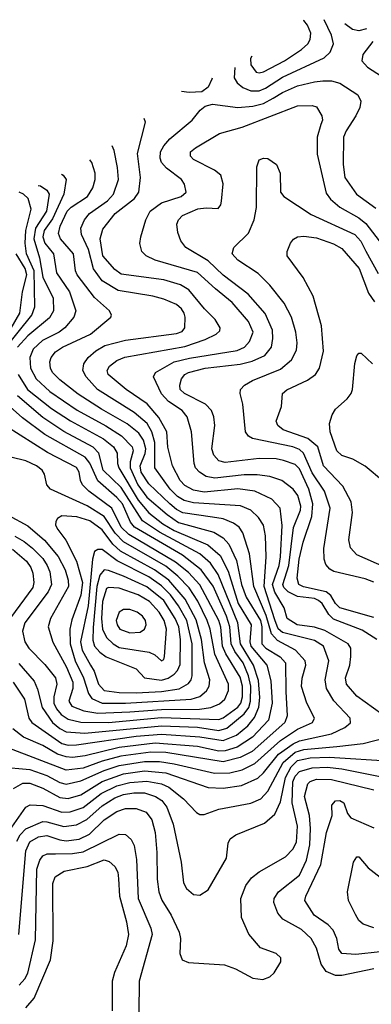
# Model space of a CAD drawing. Extents: x 997028 to 1115134, y 536408 to 618974.
# Tile 355 of 473: x 1040927 to 1042583, y 610705 to 615349. Entities that reach past the tile are written whole.
import ezdxf

# ---------------------------------------------------------------- set-up
doc = ezdxf.new("R2010")
doc.units = 0

msp = doc.modelspace()

# ---------------------------------------------------------------- linework, layer by layer
at = {"layer": '0CON10XD'}
for points in [[(1041939.9, 615122.9), (1041937.7, 615075), (1041951.2, 615051.2), (1041978.1, 615028.1), (1042015, 615013.6), (1042055, 615013.1), (1042085, 615025.5), (1042165, 615077.7), (1042361, 615169), (1042389.5, 615195), (1042404.6, 615235), (1042396.2, 615275), (1042361.7, 615348.6)], [(1042020.6, 615177.2), (1042013.8, 615165), (1042016.1, 615135), (1042041.5, 615101.5), (1042055, 615097.6), (1042075, 615102.1), (1042173.8, 615155), (1042255, 615207.4), (1042284.1, 615235), (1042295.3, 615255), (1042298.1, 615285), (1042282.5, 615322.5), (1042265, 615345.3), (1042263.4, 615346.1)], [(1042560, 615305.3), (1042525, 615296.6), (1042495, 615303.1), (1042458.6, 615328.4)], [(1042590.9, 615245), (1042542.9, 615185), (1042538.2, 615155), (1042565.5, 615125), (1042680.2, 615050.2)], [(1042609.3, 612425), (1042539.9, 612469.9), (1042405, 612521.9), (1042383.2, 612543.2), (1042352.3, 612595), (1042335, 612610.3), (1042315, 612618.5), (1042235, 612628.2), (1042191.2, 612651.2), (1042171, 612671), (1042167.1, 612685), (1042193.9, 612775), (1042216.6, 612953.4), (1042249, 613035), (1042250.6, 613055), (1042236.9, 613105), (1042215, 613134.6), (1042161.5, 613175), (1042105.9, 613194.1), (1042045, 613203), (1041985, 613203), (1041846.8, 613186.8), (1041805, 613194.8), (1041774.2, 613214.2), (1041755.3, 613235), (1041747.9, 613255), (1041736.1, 613405), (1041715.3, 613475), (1041692.5, 613505), (1041628.5, 613548.5), (1041594.8, 613584.8), (1041557.5, 613665), (1041566, 613685), (1041654.5, 613735), (1041727.3, 613752.7), (1041951.2, 613788.8), (1041985.4, 613805), (1042009.7, 613830.3), (1042026.6, 613875), (1042005, 613924.6), (1041927.1, 614015), (1041849.8, 614079.8), (1041765, 614157), (1041565.6, 614215), (1041521.9, 614235), (1041501.9, 614255), (1041493.2, 614293.2), (1041496.9, 614325), (1041520.7, 614405), (1041541.8, 614445), (1041595, 614484.4), (1041688.1, 614515), (1041710.6, 614535), (1041702.4, 614572.4), (1041689.4, 614595), (1041617.9, 614647.9), (1041595.3, 614675), (1041588.9, 614695), (1041589.7, 614725), (1041605, 614754.5), (1041633.6, 614786.4), (1041738.5, 614875), (1041777.4, 614922.6), (1041799.7, 614940.3), (1041835, 614950.6), (1041955, 614935.2), (1042025, 614940.8), (1042075, 614952.8), (1042121.5, 614978.5), (1042165, 615005.2), (1042235, 615036.3), (1042315, 615056.1), (1042355, 615059.8), (1042395, 615059.7), (1042435, 615049.2), (1042520, 614995), (1042534.3, 614965), (1042529.2, 614935), (1042510.5, 614895), (1042464.8, 614825.2), (1042452.9, 614795), (1042451.2, 614665), (1042458.2, 614605), (1042513.2, 614525), (1042605, 614459.7)], [(1041834, 615072.7), (1041831.8, 615068.2), (1041815, 615030.8), (1041785, 615008.6), (1041725, 615005.4), (1041689.1, 615009.7)], [(1042595, 612529.2), (1042435.1, 612575.1), (1042414.9, 612594.9), (1042392.5, 612632.5), (1042370.5, 612650.5), (1042263.4, 612673.4), (1042241.6, 612685), (1042234.5, 612714.5), (1042243.7, 612805), (1042262.5, 612885), (1042303.5, 613006.5), (1042307.2, 613065), (1042289.3, 613135), (1042245, 613230.6), (1042225, 613250.7), (1042170.3, 613270.3), (1042135, 613277.7), (1042055, 613280), (1041895, 613259.7), (1041865, 613267.5), (1041841.9, 613295), (1041831.1, 613325), (1041845.3, 613435.3), (1041841.1, 613475), (1041830, 613505), (1041802.7, 613535), (1041703.8, 613585), (1041683.4, 613605), (1041680.9, 613625), (1041689.6, 613655), (1041704.5, 613675), (1041722.2, 613685), (1041800, 613705), (1041965, 613723.8), (1042022, 613738), (1042081.5, 613765), (1042113.1, 613805), (1042119.8, 613845), (1042117.3, 613885), (1042082.7, 613962.7), (1042003.7, 614053.7), (1041885, 614144.3), (1041815, 614210.7), (1041709.2, 614275), (1041685.7, 614305), (1041671.4, 614345), (1041667.1, 614385), (1041674.4, 614405), (1041693.1, 614425), (1041765.9, 614455.9), (1041805, 614460.9), (1041862, 614458), (1041874.3, 614475.7), (1041877.2, 614492.8), (1041885.3, 614574.7), (1041873.8, 614615), (1041845, 614639.7), (1041745, 614689.2), (1041731.2, 614705), (1041732.1, 614725), (1041754.5, 614745), (1041867.6, 614812.4), (1041975, 614841.2), (1042235, 614942.2), (1042305, 614944.5), (1042325, 614936.9), (1042350.9, 614895), (1042352.7, 614875), (1042346.1, 614855), (1042327.5, 614795), (1042327.5, 614715), (1042369.9, 614529.9), (1042391.5, 614501.5), (1042434.5, 614464.5), (1042525, 614413.4), (1042557.6, 614387.6), (1042635.4, 614285.4)], [(1042672.2, 612045), (1042515, 612158.8), (1042466.6, 612215), (1042461.8, 612245), (1042481.4, 612305), (1042486.5, 612345), (1042486.2, 612385), (1042474.6, 612405), (1042365, 612467.7), (1042315, 612484), (1042234.4, 612495), (1042186.5, 612525), (1042172.4, 612575), (1042128.5, 612648.5), (1042118.4, 612685), (1042148.6, 612775), (1042155.6, 612815), (1042163.5, 612963.5), (1042154.1, 613045), (1042115, 613087.6), (1042034.8, 613124.8), (1041955, 613136.2), (1041795, 613120), (1041745, 613130), (1041705, 613151.4), (1041683, 613175), (1041646.2, 613245), (1041625, 613333.3), (1041619.7, 613405), (1041582, 613472), (1041526.7, 613536.7), (1041427.7, 613605), (1041344, 613675), (1041339.2, 613695), (1041350, 613715), (1041385, 613741.4), (1041422.5, 613757.5), (1041705, 613808.2), (1041800.3, 613839.7), (1041852.2, 613865), (1041868.8, 613881.2), (1041871.1, 613895), (1041847.8, 613935), (1041797.9, 613985), (1041724, 614075), (1041685, 614098.7), (1041605, 614121.5), (1041405, 614149.3), (1041375, 614170.6), (1041318.5, 614235), (1041306.1, 614315), (1041318.7, 614361.3), (1041375.9, 614435), (1041467.5, 614505), (1041488.7, 614535), (1041495.8, 614605), (1041482.3, 614717.7), (1041520, 614865), (1041512.7, 614883.3)], [(1040897.7, 611722.3), (1040941.3, 611748.7), (1040975, 611747.6), (1041035, 611724.4), (1041115, 611680.7), (1041155, 611675.8), (1041215, 611693.9), (1041315, 611755.9), (1041415, 611792.2), (1041515, 611805.6), (1041615, 611796.9), (1041815, 611728.1), (1041885, 611725.2), (1041972.1, 611737.9), (1042048.3, 611771.7), (1042075, 611796.6), (1042145.8, 611885), (1042215, 611934.2), (1042245, 611947.9), (1042395, 611980.6), (1042459.2, 612010.8), (1042485, 612032.2), (1042483.1, 612055), (1042406.2, 612136.2), (1042371.9, 612195), (1042365.2, 612235), (1042383.8, 612325), (1042358.1, 612395), (1042315, 612421.2), (1042165, 612458.5), (1042145, 612475.9), (1042128, 612518), (1042078.3, 612675), (1042087.9, 612815), (1042084.8, 612915), (1042075, 612964.3), (1042051.7, 613001.7), (1042015.2, 613035.2), (1041966.8, 613056.8), (1041745, 613070.6), (1041701.4, 613081.4), (1041670.1, 613100.1), (1041635.9, 613135), (1041562.6, 613235), (1041562.6, 613355), (1041549.9, 613405), (1041528, 613445), (1041466.7, 613496.7), (1041293.5, 613605), (1041239.7, 613665), (1041224.6, 613695), (1041229.2, 613725), (1041249.6, 613755), (1041285, 613786.8), (1041328.3, 613811.7), (1041425, 613837.3), (1041665, 613868.4), (1041691.4, 613878.6), (1041705.4, 613895), (1041706.9, 613945), (1041701.8, 613965), (1041688.9, 613985), (1041665, 614004.7), (1041605, 614031.1), (1041554, 614045), (1041391.3, 614071.3), (1041315, 614116.3), (1041274.3, 614174.3), (1041250.5, 614265), (1041217.4, 614335), (1041215.3, 614365), (1041232.4, 614405), (1041255.8, 614435), (1041340.3, 614495), (1041368.4, 614525), (1041392.1, 614595), (1041387.8, 614652.2), (1041371.5, 614731.5), (1041362.9, 614754.3)], [(1040835, 611825.9), (1040975, 611813.3), (1041054, 611785), (1041115, 611750.9), (1041145, 611743.7), (1041215, 611758.8), (1041325, 611808.5), (1041395, 611831.2), (1041515, 611849.6), (1041585, 611849.9), (1041655, 611840.1), (1041844.6, 611794.6), (1041917.4, 611797.4), (1041975, 611811.5), (1042035, 611841.2), (1042155, 611950.1), (1042235, 612003.2), (1042305.5, 612035), (1042315.5, 612055), (1042279.2, 612125), (1042255, 612203.3), (1042256.8, 612243.2), (1042274.1, 612305), (1042271.3, 612325), (1042226, 612376), (1042141.2, 612421.2), (1042113, 612453), (1042088.4, 612538.4), (1042030.4, 612675), (1042009.5, 612829.5), (1041978.2, 612928.2), (1041960.4, 612955), (1041934.5, 612975), (1041885, 612994.4), (1041835, 613002.9), (1041695, 613023.5), (1041665, 613038.8), (1041634.7, 613064.7), (1041535, 613160), (1041499.1, 613215), (1041493.6, 613245), (1041517.9, 613302.1), (1041521.5, 613325), (1041510.1, 613365), (1041488.4, 613398.4), (1041433.5, 613443.5), (1041311.7, 613511.7), (1041202.5, 613582.5), (1041115, 613649.7), (1041080.6, 613685), (1041071.6, 613705), (1041069.3, 613735), (1041074.8, 613755.2), (1041095, 613782.3), (1041128.2, 613805), (1041260, 613865), (1041356.7, 613945), (1041359.5, 613955), (1041350, 613975), (1041279.1, 614039.1), (1041197.5, 614145), (1041188.9, 614165), (1041180.7, 614245), (1041119.2, 614315), (1041110.2, 614340.2), (1041118.1, 614375), (1041149.6, 614445), (1041169.7, 614465), (1041245.9, 614515), (1041271.8, 614555), (1041282.9, 614595), (1041282.4, 614625), (1041267.3, 614675), (1041256.5, 614687.5)], [(1042595, 612696.2), (1042555, 612711.7), (1042407, 612747), (1042387.7, 612757.7), (1042369.4, 612779.4), (1042361.1, 612805), (1042359.4, 612855), (1042390, 613045), (1042362.3, 613125), (1042305, 613211.7), (1042264.4, 613304.4), (1042245, 613321), (1042214.1, 613334.1), (1042023.5, 613373.5), (1042004.5, 613385), (1041990.8, 613405), (1041977.3, 613535), (1041965.4, 613585), (1041967.3, 613605), (1041985.2, 613624.8), (1042022.8, 613647.2), (1042155, 613701.2), (1042206.9, 613745), (1042230.1, 613789.9), (1042233.4, 613825), (1042228.2, 613875), (1042207.2, 613945), (1042172.2, 614012.2), (1042105, 614097.3), (1042050.9, 614150.9), (1041955, 614213.8), (1041927.5, 614245), (1041935.4, 614274.6), (1042005, 614342.5), (1042030.9, 614405), (1042042.4, 614462.4), (1042044, 614655), (1042055, 614687.5), (1042075, 614696.2), (1042095, 614693.8), (1042136.7, 614665), (1042153.8, 614625), (1042156, 614535), (1042170.8, 614515), (1042300.1, 614430.1), (1042505, 614335.3), (1042533.4, 614303.4), (1042557.2, 614257.2), (1042615, 614151.2)], [(1041123, 614619.4), (1041132.2, 614615), (1041146.2, 614595), (1041135.2, 614525), (1041080.7, 614409.3), (1041042, 614355), (1041035.1, 614325), (1041045.3, 614295.3), (1041086.1, 614245), (1041099.3, 614155), (1041162, 614065), (1041190.7, 613975), (1041181.1, 613945), (1041140, 613895), (1041113.1, 613875), (1041034.7, 613835.3), (1040990, 613795), (1040974.3, 613755), (1040976.8, 613705), (1041004, 613655), (1041067.9, 613595), (1041197.5, 613507.5), (1041332.6, 613432.6), (1041406.2, 613386.2), (1041456, 613335), (1041461.1, 613315), (1041446.7, 613263.3), (1041446.5, 613235), (1041482.6, 613155), (1041525, 613096.5), (1041620.7, 613015), (1041675, 612978), (1041841.3, 612931.3), (1041885, 612905.7), (1041911.2, 612875), (1041947.9, 612797.9), (1041971.1, 612685), (1041993, 612625), (1042060.5, 612515), (1042067.2, 612485), (1042068, 612405), (1042086.4, 612385), (1042153.9, 612343.9), (1042178.9, 612315), (1042180.8, 612180.8), (1042186.5, 612065), (1042175.7, 612035), (1042021.8, 611898.2), (1041965, 611868.9), (1041885, 611849.3), (1041615, 611892.8), (1041545, 611894), (1041403.9, 611876.1), (1041315, 611852), (1041225, 611818.6), (1041145, 611809.7), (1040875, 611913.8)], [(1040855.7, 613795), (1040984.4, 613955), (1040998.7, 613995), (1040994.6, 614164.6), (1040959.3, 614245), (1040952.2, 614295), (1040955.3, 614355), (1040980.4, 614455), (1040965.8, 614505), (1040944.7, 614525), (1040923.6, 614535.5)], [(1041013.8, 614566.7), (1041025, 614564.4), (1041054.7, 614545), (1041064.8, 614525), (1041052.9, 614445), (1041001.4, 614365), (1040993.7, 614315), (1041020.3, 614225), (1041036.1, 614135), (1041083.9, 614035), (1041085.2, 613975), (1041066.7, 613943.3), (1040965, 613857.8), (1040916.6, 613805)], [(1042647.1, 612767.1), (1042515, 612824.6), (1042485, 612858.1), (1042477.1, 612895), (1042494.7, 613025), (1042487.8, 613075), (1042449.5, 613149.5), (1042357.7, 613245), (1042330.9, 613335), (1042283.8, 613373.8), (1042168.6, 613415), (1042142.2, 613435), (1042135.6, 613455), (1042160.8, 613525), (1042164.3, 613585), (1042185, 613602.5), (1042282, 613648), (1042320.5, 613675), (1042338.8, 613705), (1042357.3, 613785), (1042349.3, 613905), (1042308.8, 614045), (1042262.1, 614132.1), (1042187.5, 614235), (1042186.7, 614255), (1042203.1, 614295), (1042216.4, 614313.6), (1042235, 614324.4), (1042265, 614327.1), (1042325, 614320.3), (1042405, 614291.6), (1042445, 614268.8), (1042526, 614175), (1042569.5, 614059.5), (1042598.5, 614018.5)], [(1040886.7, 613893.3), (1040927.4, 613965), (1040939.1, 614065), (1040960.1, 614145), (1040952.9, 614175), (1040909.9, 614245)], [(1042640.6, 613170.6), (1042555, 613242.9), (1042496, 613276), (1042445, 613292.8), (1042420.8, 613315), (1042389.7, 613405), (1042386.9, 613445), (1042398.8, 613485), (1042415, 613511.4), (1042470, 613560), (1042488.2, 613585), (1042494.6, 613605.4), (1042505, 613727.5), (1042515, 613763.3), (1042525, 613776.7), (1042535, 613776.2), (1042588.8, 613725)], [(1040920.2, 613675), (1040962.9, 613605), (1041076.7, 613515), (1041166.4, 613456.4), (1041321.7, 613371.7), (1041369.3, 613335), (1041385.6, 613305), (1041386.7, 613255), (1041393.7, 613235), (1041485, 613083.2), (1041535, 613023.5), (1041601.6, 612971.6), (1041655, 612939.8), (1041812.4, 612872.4), (1041871.5, 612821.5), (1041908.2, 612748.2), (1041955.8, 612595), (1042016.8, 612495), (1042010.7, 612415), (1042015.1, 612395), (1042091.5, 612305), (1042110.1, 612230.1), (1042115.8, 612125), (1042098.7, 612045), (1042022.7, 611965), (1041951.7, 611918.3), (1041895, 611900.8), (1041865, 611899), (1041765, 611921), (1041565, 611937.2), (1041395, 611916.6), (1041235, 611877.4), (1041175, 611870), (1041145, 611871.9), (1041104.3, 611884.3), (1041035, 611925.2), (1040945.1, 611965.1), (1040895, 612004.7)], [(1040896.2, 612225), (1040949.6, 612145), (1040970.3, 612055), (1040984.1, 612035), (1041125, 611935.8), (1041155, 611928), (1041195, 611928.3), (1041475, 611969.1), (1041595, 611979.4), (1041775, 611966.9), (1041885, 611948.7), (1041947.5, 611975), (1042000.8, 612019.2), (1042032.5, 612057.5), (1042053.2, 612106.8), (1042057.6, 612152.4), (1042051.6, 612231.6), (1042028.5, 612305), (1041966.2, 612405), (1041954.2, 612505), (1041862.1, 612732.1), (1041825.7, 612785.7), (1041775, 612829), (1041585, 612931.1), (1041505.9, 612985.9), (1041405, 613142.1), (1041320.5, 613225), (1041298.8, 613305), (1041273.4, 613333.4), (1041135, 613406.2), (1041035, 613473), (1040917, 613575)], [(1040922.3, 612312.3), (1040995, 612228.5), (1041010.8, 612190.8), (1041032.2, 612105), (1041081.7, 612035), (1041115, 612005.8), (1041145, 611990.5), (1041233.9, 611983.9), (1041595, 612019.3), (1041765, 612011.6), (1041865, 611996.8), (1041901.9, 612008.1), (1041985, 612074.8), (1042005.8, 612105), (1042014.5, 612135), (1042014.9, 612205), (1042004.5, 612255), (1041979.1, 612315), (1041940.4, 612369.6), (1041923, 612405), (1041916.1, 612485), (1041901, 612535), (1041837.4, 612677.4), (1041781.6, 612755), (1041693.4, 612823.4), (1041467.8, 612955), (1041448.8, 612978.8), (1041410.4, 613065), (1041385, 613095.2), (1041294.7, 613174.7), (1041257.7, 613257.6), (1041235.7, 613285.7), (1041045, 613392.1), (1040940.5, 613470.5), (1040868.4, 613535)], [(1041345, 612034.3), (1041595, 612058.1), (1041865, 612049), (1041885, 612056.6), (1041955, 612106.2), (1041968.8, 612125), (1041976.2, 612155), (1041975.9, 612205), (1041965, 612247.6), (1041898.4, 612358.4), (1041882.7, 612395), (1041873.8, 612483.8), (1041864.6, 612515), (1041775, 612683.5), (1041721.8, 612741.8), (1041661.1, 612791.1), (1041440.4, 612920.4), (1041404.9, 612955), (1041360.6, 613045), (1041252.9, 613125), (1041222.2, 613155), (1041212.7, 613175), (1041206.9, 613215), (1041195, 613237.2), (1041058, 613308), (1040865, 613430.8)], [(1041295, 612078.3), (1041445, 612084.5), (1041595, 612095.8), (1041773, 612097), (1041827.8, 612105), (1041868.1, 612121.8), (1041893.6, 612145), (1041911.1, 612185), (1041910.6, 612215), (1041846.7, 612356.7), (1041823.8, 612475), (1041810.3, 612515), (1041766.2, 612606.2), (1041725, 612668.7), (1041671.2, 612725), (1041615, 612772), (1041415, 612885.7), (1041376.5, 612926.4), (1041325, 613005.2), (1041245, 613056.6), (1041072.5, 613135), (1041054.6, 613155), (1041043.6, 613205), (1041033.3, 613225), (1041005.6, 613245), (1040955, 613268.2), (1040885, 613285.5)], [(1040872.5, 613012.5), (1040965, 612962.2), (1041044.2, 612894.2), (1041107.6, 612817.6), (1041140.7, 612755), (1041155.2, 612705), (1041156, 612675), (1041072.5, 612525), (1041060.6, 612485), (1041083.2, 612413.2), (1041147.3, 612295), (1041176.9, 612225), (1041176.6, 612195), (1041158.1, 612135), (1041172, 612112), (1041228.9, 612088.9), (1041295, 612078.3)], [(1041425, 612124.7), (1041734, 612145), (1041775, 612157.5), (1041806.7, 612183.3), (1041818.8, 612205), (1041822.3, 612235), (1041796.8, 612315), (1041783.7, 612425), (1041758.4, 612518.4), (1041706.2, 612616.2), (1041628.8, 612705), (1041562.3, 612755), (1041401.8, 612841.8), (1041365.8, 612875.8), (1041315, 612942.3), (1041256.8, 612985), (1041196.2, 613003.8), (1041125, 613008.2), (1041105, 612995.7), (1041097.1, 612982.9), (1041095.4, 612965), (1041106.8, 612945), (1041143.9, 612893.9), (1041195, 612794.6), (1041221.8, 612695), (1041214.6, 612635.4), (1041171.8, 612518.2), (1041162.7, 612475), (1041164.1, 612405), (1041187.6, 612325), (1041227.8, 612245), (1041251.1, 612171.1), (1041267.2, 612147.2), (1041315.9, 612125.9), (1041425, 612124.7)], [(1040903.5, 612913.5), (1040948.5, 612888.5), (1040986.9, 612856.9), (1041035, 612808.3), (1041056.7, 612775), (1041068.1, 612745), (1041076.9, 612685), (1041060.3, 612649.7), (1040950.7, 612505), (1040940.2, 612465), (1040950.3, 612415), (1040969.3, 612385), (1041045, 612307.3), (1041095.8, 612245), (1041101.9, 612215), (1041087.2, 612155), (1041087.9, 612125), (1041099.4, 612099.4), (1041122.3, 612072.3), (1041155, 612050.5), (1041215.1, 612035.1), (1041345, 612034.3)], [(1040892, 612852), (1040958.7, 612795), (1040979.4, 612765), (1040988.4, 612738.4), (1040994, 612695), (1040988.3, 612671.7), (1040865.7, 612505)], [(1041475, 612174.9), (1041595, 612180), (1041677.2, 612192.8), (1041722.1, 612217.9), (1041734.8, 612235), (1041739.5, 612255), (1041738.5, 612405), (1041713.9, 612515), (1041674.4, 612585), (1041636.7, 612636.7), (1041595, 612678.9), (1041535, 612720.5), (1041386, 612796), (1041315, 612850.8), (1041295, 612850.8), (1041279.6, 612840.4), (1041268.9, 612805), (1041249.2, 612585), (1041212.9, 612415), (1041220.5, 612375), (1041260.2, 612305), (1041276.9, 612276.9), (1041298.3, 612215), (1041325, 612185.9), (1041395, 612175.1), (1041475, 612174.9)], [(1041595, 612233.9), (1041626.6, 612243.4), (1041655, 612261.9), (1041670.6, 612279.4), (1041682.9, 612307.1), (1041684.8, 612425), (1041675.7, 612485), (1041659.6, 612525), (1041605, 612609.8), (1041525, 612674), (1041415, 612724.6), (1041345, 612751.3), (1041325, 612753.5), (1041305, 612729.2), (1041290.4, 612675), (1041272.6, 612482.6), (1041271.9, 612421.9), (1041279, 612395), (1041305, 612365.2), (1041334.6, 612344.6), (1041475, 612288), (1041514.2, 612245), (1041595, 612233.9)], [(1041595, 612324.6), (1041605, 612330.8), (1041608.4, 612345), (1041618, 612475), (1041608, 612515), (1041584.4, 612555), (1041538.5, 612605), (1041485, 612636.1), (1041395, 612668.4), (1041345, 612670.7), (1041335, 612666.2), (1041316.8, 612605), (1041311.4, 612525), (1041316.2, 612475), (1041335, 612435.9), (1041367.5, 612405), (1041395, 612388.6), (1041536.2, 612366.2), (1041563.5, 612353.5), (1041595, 612324.6)], [(1041445, 612456.4), (1041495, 612460.7), (1041515.2, 612474.8), (1041522, 612495), (1041519.1, 612515), (1041505, 612536.2), (1041479.4, 612555), (1041445, 612567.2), (1041415, 612567.7), (1041395.5, 612555), (1041381.9, 612515), (1041385.8, 612495), (1041398.9, 612475), (1041445, 612456.4)], [(1040889.5, 611540.5), (1040955, 611635.5), (1040976.1, 611646.1), (1041035, 611643.1), (1041125, 611611.5), (1041165, 611612.6), (1041225, 611633.2), (1041310.5, 611699.5), (1041384.4, 611735.6), (1041445, 611751.8), (1041525, 611757.5), (1041595, 611745.2), (1041629.8, 611729.8), (1041698.5, 611675), (1041759.5, 611609.5), (1041775, 611601.1), (1041795, 611600.5), (1041864.3, 611625.7), (1042015, 611653.7), (1042062.9, 611675), (1042095, 611711.1), (1042167.6, 611845), (1042225.2, 611894.8), (1042265, 611906.8), (1042421.3, 611921.3), (1042545, 611935.7), (1042648, 611962)], [(1041698.2, 611278.2), (1041712.2, 611252.2), (1041745, 611222.9), (1041775, 611219.4), (1041815.3, 611244.7), (1041901.4, 611395), (1041908.1, 611465), (1041918.1, 611485), (1041944.7, 611505.3), (1042080.4, 611559.6), (1042128.1, 611601.9), (1042155, 611659.4), (1042178.8, 611775), (1042205.9, 611825), (1042235, 611854.6), (1042295, 611868.3), (1042385, 611870.9), (1042685, 611852.5)], [(1040922.7, 611035), (1040955, 611429.4), (1040975, 611472.2), (1041015, 611495.9), (1041055, 611501), (1041115, 611480.2), (1041145, 611476.1), (1041206.2, 611483.8), (1041255, 611508.4), (1041325, 611575.2), (1041385, 611614), (1041425, 611628.1), (1041475, 611629.5), (1041522.2, 611612.2), (1041549.5, 611575), (1041565.2, 611515.2), (1041572, 611422), (1041574.3, 611295), (1041582.1, 611235), (1041596.4, 611196.4), (1041640.6, 611125), (1041677.9, 611045), (1041684.5, 611015), (1041681.2, 610945), (1041692.5, 610915), (1041722.3, 610902.3), (1041891.7, 610891.7), (1041943, 610873), (1042025, 610828.8), (1042071.7, 610821.7), (1042105.7, 610834.3), (1042125, 610853.3), (1042157.5, 610905), (1042157.5, 610925), (1042135, 610945.7), (1042061.2, 610971.2), (1042005.5, 611035.5), (1041971.5, 611115), (1041968.9, 611205), (1041991.8, 611265), (1042018.8, 611301.2), (1042055, 611329.3), (1042179.2, 611400.8), (1042213.4, 611436.6), (1042230.4, 611469.6), (1042235.9, 611545.9), (1042210.7, 611655), (1042213.5, 611755), (1042225, 611781.7), (1042245, 611803.5), (1042305, 611821), (1042375, 611823), (1042445.1, 611815.1), (1042625, 611780.2)], [(1042595, 610872.9), (1042445, 610840.8), (1042415, 610840.9), (1042370.6, 610860.6), (1042347.2, 610895), (1042325, 610970), (1042300.4, 611015), (1042255, 611057.9), (1042166.6, 611106.6), (1042142.7, 611135), (1042123.8, 611185), (1042125.5, 611205), (1042146.2, 611235), (1042245, 611314.1), (1042278.3, 611385), (1042293.1, 611456.9), (1042297.2, 611535), (1042292.4, 611595), (1042269, 611685), (1042283.9, 611745), (1042295, 611756.2), (1042325, 611767.7), (1042396.2, 611765), (1042595, 611716.6)], [(1040913.4, 611475), (1040928.4, 611505), (1040955, 611532.6), (1041035, 611567), (1041055, 611566.5), (1041135, 611543.8), (1041195, 611552.3), (1041243.6, 611576.4), (1041315, 611640.8), (1041375, 611678.5), (1041415, 611694.9), (1041465, 611702.4), (1041515, 611702.2), (1041565.9, 611685.9), (1041596.6, 611666.6), (1041619.8, 611635), (1041650, 611555), (1041687.9, 611375), (1041698.2, 611278.2)], [(1042625, 610953), (1042510.5, 610940.5), (1042444.7, 610944.7), (1042430, 610965), (1042421.3, 611015), (1042403.1, 611055), (1042379.7, 611079.7), (1042314.6, 611125), (1042270.8, 611195), (1042274.6, 611215), (1042346.2, 611365), (1042372.6, 611515), (1042398.1, 611595), (1042397.5, 611645), (1042415, 611664.2), (1042435, 611666.5), (1042454, 611655), (1042470.8, 611605), (1042486.2, 611585), (1042595, 611537.6)], [(1040924, 610796), (1040951.2, 610825), (1040965, 610851.9), (1041000.6, 611009.4), (1041007.8, 611342.2), (1041021.1, 611385), (1041035.2, 611404.8), (1041055.6, 611414.4), (1041095, 611414.8), (1041175, 611416.4), (1041225.4, 611424.6), (1041395, 611508), (1041425, 611506.4), (1041452.6, 611482.6), (1041465.3, 611455), (1041477.7, 611387.7), (1041485.2, 611205), (1041544.1, 611065), (1041551.2, 611035), (1041489.7, 610815), (1041488, 610665)], [(1040955, 610689.1), (1040994.8, 610735), (1041072.4, 610915), (1041084.8, 611005), (1041082.6, 611275), (1041094, 611306), (1041136.7, 611333.3), (1041245, 611354.8), (1041325, 611386.6), (1041348.8, 611378.8), (1041374.7, 611354.7), (1041388.4, 611328.4), (1041392.9, 611297.1)], [(1042595, 611065.5), (1042545, 611083.1), (1042525, 611100.8), (1042509.1, 611129.1), (1042475.5, 611195), (1042470.5, 611235), (1042498.6, 611375), (1042515, 611401.2), (1042525, 611401.2), (1042568.6, 611348.6), (1042653.3, 611283.3)], [(1041392.9, 611297.1), (1041396.8, 611215), (1041430.5, 611095), (1041438.6, 611035), (1041428.3, 610981.7), (1041373.2, 610855), (1041362.8, 610815), (1041362.1, 610675)]]:
    msp.add_lwpolyline(points, dxfattribs=at)

doc.saveas('drawing.dxf')
